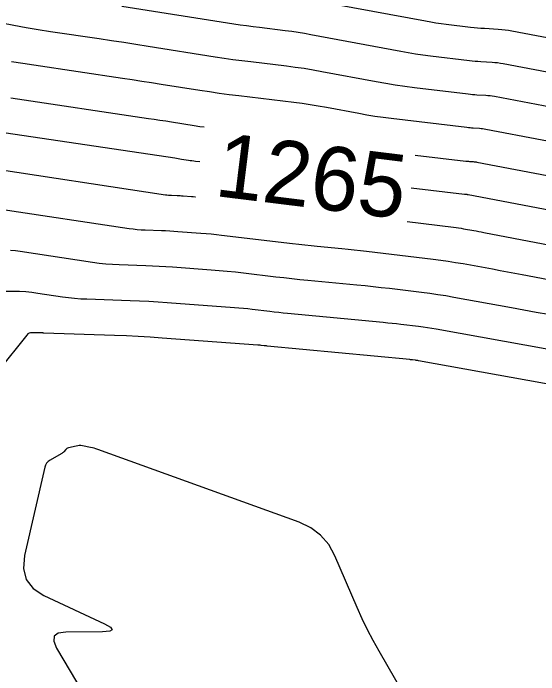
# Model space of a CAD drawing. Extents: x 658976 to 668726, y 639543 to 647196.
# Drawn here: x 661766.7 to 661816, y 642373.8 to 642435.9 of the extents above; entities that cross this region are included whole.
import ezdxf

# ---------------------------------------------------------------- set-up
doc = ezdxf.new("R2010")
doc.units = 0
for name, color, linetype in [('Ex_Contour Labels', 7, 'Continuous'), ('Ex_Major Contours', 7, 'Continuous'), ('Ex_Minor Contours', 7, 'Continuous')]:
    doc.layers.add(name, color=color, linetype=linetype)

msp = doc.modelspace()

# ---------------------------------------------------------------- linework, layer by layer
at = {"layer": 'Ex_Major Contours'}
for points in [[(661818.603, 642433.238), (661813.472, 642434.214), (661813.152, 642434.27), (661812.83, 642434.315), (661812.507, 642434.349), (661812.183, 642434.373), (661810.884, 642434.448), (661810.559, 642434.47), (661810.235, 642434.496), (661809.912, 642434.527), (661809.588, 642434.563), (661807.3, 642434.838), (661806.812, 642434.9), (661806.324, 642434.971), (661805.839, 642435.05), (661805.354, 642435.137), (661793.58, 642437.354)], [(661784.164, 642421.927), (661783.758, 642421.975), (661783.595, 642421.995), (661783.432, 642422.017), (661783.269, 642422.041), (661783.106, 642422.066), (661782.456, 642422.169), (661782.293, 642422.194), (661782.13, 642422.219), (661781.967, 642422.244), (661781.805, 642422.269), (661764.259, 642424.872)], [(661833.374, 642414.273), (661809.362, 642418.841), (661809.334, 642418.846), (661809.305, 642418.85), (661809.276, 642418.853), (661809.248, 642418.856), (661809.132, 642418.862), (661809.103, 642418.864), (661809.074, 642418.866), (661809.046, 642418.869), (661809.017, 642418.872), (661804.013, 642419.472)], [(661820.876, 642400.321), (661804.694, 642403.254), (661804.625, 642403.265), (661804.557, 642403.276), (661804.488, 642403.286), (661804.419, 642403.295), (661804.143, 642403.328), (661804.074, 642403.336), (661804.005, 642403.344), (661803.936, 642403.351), (661803.867, 642403.358), (661790.494, 642404.634), (661790.421, 642404.641), (661790.349, 642404.649), (661790.277, 642404.657), (661790.204, 642404.665), (661789.916, 642404.7), (661789.843, 642404.708), (661789.771, 642404.715), (661789.699, 642404.722), (661789.626, 642404.727), (661780.62, 642405.386), (661779.507, 642405.462), (661778.393, 642405.527), (661777.278, 642405.582), (661776.163, 642405.626), (661769.521, 642405.854), (661769.496, 642405.855), (661769.47, 642405.857), (661769.445, 642405.86), (661769.42, 642405.864), (661769.319, 642405.879), (661769.294, 642405.882), (661769.269, 642405.884), (661769.243, 642405.886), (661769.218, 642405.887), (661768.407, 642405.891), (661768.27, 642405.878), (661768.146, 642405.836), (661768.036, 642405.767), (661767.939, 642405.669), (661765.243, 642402.341)]]:
    msp.add_lwpolyline(points, dxfattribs=at)
at = {"layer": 'Ex_Minor Contours'}
for points in [[(661820.404, 642429.664), (661812.65, 642431.14), (661812.388, 642431.185), (661812.125, 642431.222), (661811.861, 642431.25), (661811.596, 642431.27), (661810.534, 642431.331), (661810.268, 642431.349), (661810.003, 642431.37), (661809.738, 642431.396), (661809.474, 642431.425), (661805.813, 642431.864), (661805.116, 642431.954), (661804.421, 642432.055), (661803.727, 642432.167), (661803.035, 642432.292), (661794.6, 642433.88), (661794, 642433.988), (661793.398, 642434.085), (661792.794, 642434.173), (661792.189, 642434.251), (661789.766, 642434.54), (661789.161, 642434.616), (661788.556, 642434.697), (661787.952, 642434.783), (661787.349, 642434.876), (661776.839, 642436.541)], [(661823.646, 642425.817), (661811.828, 642428.065), (661811.625, 642428.1), (661811.42, 642428.129), (661811.215, 642428.151), (661811.009, 642428.166), (661810.183, 642428.214), (661809.977, 642428.227), (661809.771, 642428.244), (661809.565, 642428.264), (661809.36, 642428.287), (661804.327, 642428.891), (661803.42, 642429.007), (661802.517, 642429.138), (661801.615, 642429.285), (661800.716, 642429.446), (661795.62, 642430.406), (661794.792, 642430.554), (661793.961, 642430.689), (661793.127, 642430.81), (661792.292, 642430.917), (661788.947, 642431.317), (661788.111, 642431.421), (661787.276, 642431.533), (661786.442, 642431.653), (661785.61, 642431.781), (661779.308, 642432.779), (661778.164, 642432.959), (661777.019, 642433.136), (661775.874, 642433.31), (661774.729, 642433.481), (661770.147, 642434.161), (661769.003, 642434.338), (661767.861, 642434.528), (661766.721, 642434.732), (661765.584, 642434.949)], [(661826.889, 642421.969), (661811.006, 642424.99), (661810.861, 642425.016), (661810.715, 642425.036), (661810.569, 642425.052), (661810.422, 642425.063), (661809.833, 642425.097), (661809.686, 642425.106), (661809.539, 642425.118), (661809.392, 642425.132), (661809.245, 642425.149), (661802.142, 642426.001), (661801.376, 642426.099), (661800.611, 642426.21), (661799.848, 642426.334), (661799.087, 642426.471), (661796.048, 642427.043), (661795.288, 642427.18), (661794.525, 642427.303), (661793.76, 642427.414), (661792.993, 642427.513), (661787.82, 642428.131), (661786.907, 642428.245), (661785.995, 642428.367), (661785.085, 642428.498), (661784.176, 642428.637), (661780.541, 642429.213), (661779.632, 642429.356), (661778.723, 642429.497), (661777.813, 642429.635), (661776.903, 642429.771), (661768.589, 642431.005), (661767.543, 642431.166), (661766.499, 642431.34)], [(661766.424, 642427.939), (661779.354, 642426.02), (661779.89, 642425.94), (661780.426, 642425.858), (661780.962, 642425.775), (661781.498, 642425.691), (661783.641, 642425.352), (661784.177, 642425.269), (661784.57, 642425.213)], [(661804.397, 642422.578), (661809.131, 642422.011), (661809.219, 642422.001), (661809.306, 642421.992), (661809.394, 642421.985), (661809.482, 642421.979), (661809.835, 642421.959), (661809.923, 642421.953), (661810.01, 642421.943), (661810.097, 642421.931), (661810.184, 642421.916), (661830.131, 642418.121)], [(661763.666, 642421.455), (661780.944, 642418.848), (661781.081, 642418.829), (661781.217, 642418.815), (661781.355, 642418.804), (661781.492, 642418.797), (661782.044, 642418.778), (661782.182, 642418.773), (661782.319, 642418.766), (661782.457, 642418.758), (661782.595, 642418.749), (661783.374, 642418.692), (661783.55, 642418.678), (661783.725, 642418.662), (661783.76, 642418.659)], [(661765.49, 642417.499), (661777.524, 642415.683), (661777.902, 642415.632), (661778.282, 642415.591), (661778.663, 642415.562), (661779.045, 642415.543), (661780.574, 642415.49), (661780.956, 642415.475), (661781.338, 642415.457), (661781.719, 642415.434), (661782.101, 642415.408), (661784.262, 642415.25), (661784.749, 642415.212), (661785.236, 642415.168), (661785.722, 642415.118), (661786.207, 642415.063), (661792.876, 642414.265), (661793.453, 642414.198), (661794.031, 642414.134), (661794.609, 642414.074), (661795.187, 642414.017), (661797.501, 642413.796), (661798.08, 642413.739), (661798.658, 642413.679), (661799.235, 642413.615), (661799.812, 642413.547), (661806.082, 642412.797), (661806.783, 642412.707), (661807.482, 642412.608), (661808.18, 642412.497), (661808.876, 642412.377), (661811.656, 642411.873), (661812.351, 642411.746), (661813.046, 642411.617), (661813.74, 642411.487), (661814.434, 642411.356), (661827.257, 642408.907)], [(661803.623, 642416.325), (661807.986, 642415.802), (661808.223, 642415.772), (661808.46, 642415.738), (661808.696, 642415.701), (661808.932, 642415.66), (661809.874, 642415.489), (661810.109, 642415.446), (661810.344, 642415.403), (661810.579, 642415.359), (661810.814, 642415.314), (661830.331, 642411.587)], [(661766.389, 642413.649), (661766.852, 642413.604), (661767.315, 642413.543), (661774.103, 642412.519), (661774.724, 642412.434), (661775.347, 642412.367), (661775.971, 642412.319), (661776.597, 642412.288), (661779.103, 642412.202), (661779.73, 642412.178), (661780.356, 642412.147), (661780.982, 642412.11), (661781.607, 642412.067), (661785.228, 642411.803), (661785.988, 642411.743), (661786.747, 642411.674), (661787.505, 642411.597), (661788.262, 642411.51), (661791.289, 642411.148), (661792.046, 642411.06), (661792.804, 642410.976), (661793.562, 642410.897), (661794.32, 642410.823), (661798.92, 642410.384), (661799.68, 642410.309), (661800.44, 642410.229), (661801.199, 642410.145), (661801.958, 642410.057), (661804.992, 642409.693), (661805.75, 642409.597), (661806.506, 642409.489), (661807.26, 642409.37), (661808.013, 642409.239), (661813.439, 642408.256), (661814.593, 642408.045), (661815.748, 642407.832), (661816.901, 642407.616)], [(661763.858, 642409.805), (661766.673, 642409.79), (661767.251, 642409.777), (661767.827, 642409.743), (661768.401, 642409.688), (661768.974, 642409.612), (661771.263, 642409.266), (661771.835, 642409.188), (661772.41, 642409.127), (661772.986, 642409.082), (661773.563, 642409.054), (661777.633, 642408.914), (661778.504, 642408.88), (661779.374, 642408.837), (661780.244, 642408.786), (661781.114, 642408.727), (661787.427, 642408.265), (661787.843, 642408.232), (661788.259, 642408.195), (661788.674, 642408.152), (661789.089, 642408.105), (661790.747, 642407.907), (661791.161, 642407.858), (661791.576, 642407.813), (661791.992, 642407.769), (661792.407, 642407.728), (661801.393, 642406.871), (661801.808, 642406.83), (661802.223, 642406.786), (661802.637, 642406.741), (661803.051, 642406.692), (661804.706, 642406.494), (661805.119, 642406.442), (661805.531, 642406.383), (661805.943, 642406.318), (661806.353, 642406.246), (661816.939, 642404.328)], [(661803.282, 642372.007), (661800.987, 642375.974), (661800.429, 642376.973), (661799.9, 642377.988), (661799.403, 642379.018), (661798.935, 642380.063), (661796.849, 642384.916), (661796.265, 642385.985), (661795.508, 642386.871), (661794.579, 642387.574), (661793.478, 642388.095), (661774.586, 642394.928), (661774.418, 642394.986), (661774.248, 642395.036), (661774.076, 642395.079), (661773.902, 642395.116), (661773.147, 642395.26), (661773, 642395.28), (661772.853, 642395.285), (661772.706, 642395.273), (661772.56, 642395.246), (661771.829, 642395.07), (661771.759, 642395.047), (661771.694, 642395.015), (661771.636, 642394.972), (661771.584, 642394.92), (661771.387, 642394.693), (661771.336, 642394.638), (661771.28, 642394.589), (661771.221, 642394.544), (661771.157, 642394.505), (661770.105, 642393.916), (661769.926, 642393.792), (661769.784, 642393.64), (661769.679, 642393.461), (661769.61, 642393.254), (661767.717, 642384.95), (661767.609, 642383.741), (661767.876, 642382.716), (661768.519, 642381.873), (661769.538, 642381.214), (661775.209, 642378.545), (661775.788, 642378.221), (661775.953, 642377.988), (661775.705, 642377.846), (661775.044, 642377.795), (661771.575, 642377.773), (661770.871, 642377.674), (661770.495, 642377.391), (661770.446, 642376.922), (661770.724, 642376.268), (661776.759, 642366.073)]]:
    msp.add_lwpolyline(points, dxfattribs=at)

# ---------------------------------------------------------------- texts
at = {"layer": 'Ex_Contour Labels'}
msp.add_text('1265', height=6, rotation=352.95173, dxfattribs=at).set_placement((661785.45, 642418.745))

doc.saveas('drawing.dxf')
